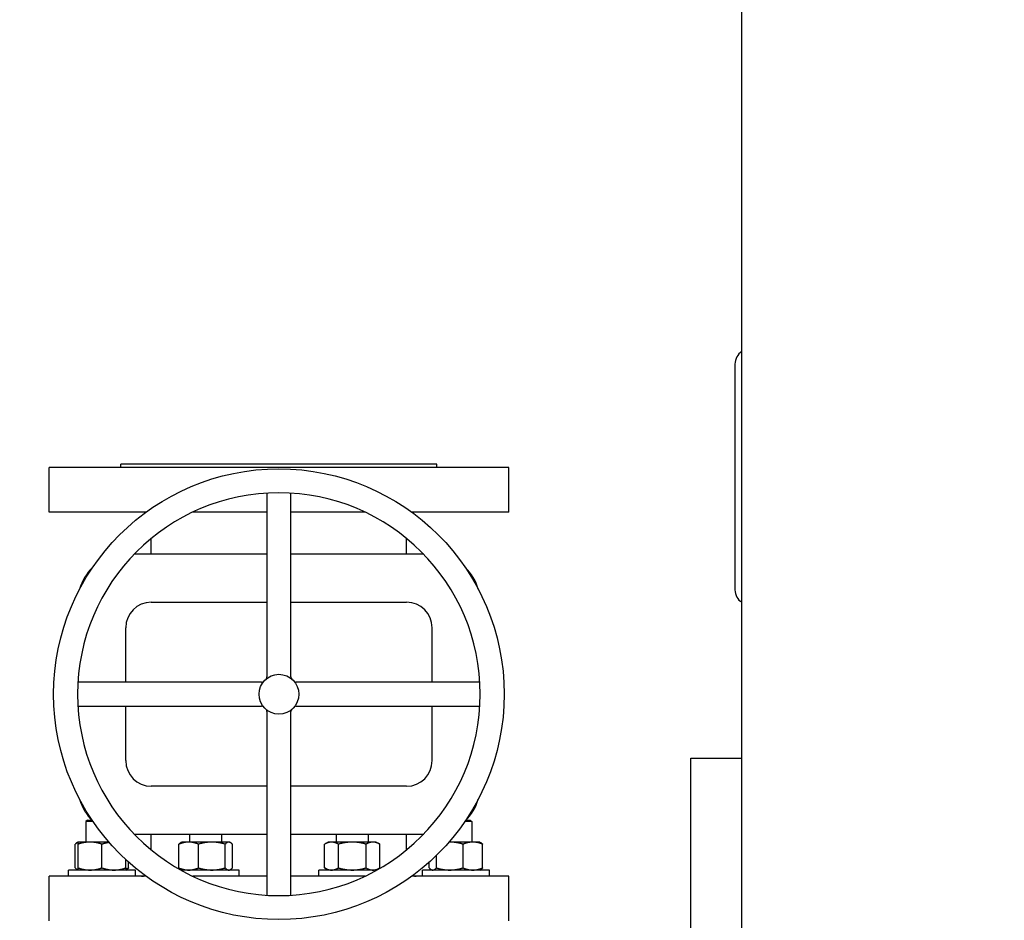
# Model space of a CAD drawing. Header units: inches. Extents: x 24 to 1128, y -69 to 748.
# Tile 314 of 656: x 371 to 390, y 649 to 667. Entities that reach past the tile are written whole.
import ezdxf

# ---------------------------------------------------------------- set-up
doc = ezdxf.new("R2010")
doc.units = ezdxf.units.IN
doc.header["$LTSCALE"] = 32
doc.header["$MEASUREMENT"] = 0
doc.layers.add('Dimension (ANSI)', color=7, linetype='Continuous', lineweight=25)
doc.layers.add('Visible (ANSI)', color=7, linetype='Continuous', lineweight=30)
doc.styles.add('Note Text (ANSI)', font='tahoma.ttf')
doc.dimstyles.new('SB Fraction-16 (ANSI)', dxfattribs={"dimscale": 32, "dimtxt": 0.125, "dimasz": 0.098425, "dimexe": 0.125, "dimexo": 0.0625, "dimgap": 0.031496, "dimtad": 0, "dimtih": 1, "dimtoh": 1, "dimdec": 4, "dimrnd": 1e-08, "dimzin": 0, "dimdsep": 46, "dimlunit": 5, "dimtxsty": 'Note Text (ANSI)', "dimcen": 0.09, "dimdle": 0.393701, "dimclrd": 256, "dimclre": 256, "dimclrt": 256, "dimadec": 0, "dimazin": 3, "dimtfac": 0.96, "dimtofl": 0, "dimtmove": 0, "dimatfit": 3, "dimfxl": 1, "dimfrac": 2, "dimtolj": 1, "dimtzin": 12, "dimlwd": -1, "dimlwe": -1, "dimarcsym": 0})

# ---------------------------------------------------------------- blocks, each defined once
blk = doc.blocks.new('*D18')
at = {"layer": 'Defpoints', "color": 0, "transparency": 16777216}
for p in [(489.281, 692.669), (340.619, 544.669), (489.281, 544.669)]:
    blk.add_point(p, dxfattribs=at)
at = {"layer": 'Dimension (ANSI)', "transparency": 16777216}
for p, q in [((487.281, 692.669), (336.619, 692.669)), ((340.619, 689.519), (340.619, 626.768)), ((340.619, 547.818), (340.619, 620.569)), ((487.281, 544.669), (336.619, 544.669))]:
    blk.add_line(p, q, dxfattribs=at)
for points in [[(340.094, 689.519), (341.144, 689.519), (340.619, 692.669)], [(340.094, 547.818), (341.144, 547.818), (340.619, 544.669)]]:
    blk.add_solid(points, dxfattribs=at)
at = {"layer": 'Dimension (ANSI)', "transparency": 16777216, "insert": (336.517, 625.76), "char_height": 4, "attachment_point": 1, "style": 'Note Text (ANSI)'}
blk.add_mtext('\\A1;148', dxfattribs=at)

msp = doc.modelspace()

# ---------------------------------------------------------------- linework, layer by layer
at = {"layer": 'Visible (ANSI)'}
for p, q in [((384.71813, 646.16853), (384.71813, 675.54353)), ((384.58363, 660.37778), (384.58363, 655.95928)), ((380.15563, 658.35603), (371.15563, 658.35603)), ((371.15563, 657.48103), (371.15563, 658.35603)), ((378.74938, 658.41853), (372.56188, 658.41853)), ((372.56188, 658.35603), (372.56188, 658.41853)), ((378.74938, 658.35603), (378.74938, 658.41853)), ((380.15563, 657.48103), (380.15563, 658.35603)), ((375.42126, 657.8528), (375.42126, 655.95162)), ((375.89001, 655.95162), (375.89001, 657.8528)), ((373.05627, 657.48103), (371.15563, 657.48103)), ((375.42126, 657.48103), (373.9698, 657.48103)), ((377.34147, 657.48103), (375.89001, 657.48103)), ((380.15563, 657.48103), (378.255, 657.48103)), ((373.15563, 656.65603), (373.15563, 656.96541)), ((378.15563, 656.65603), (378.15563, 656.96541)), ((375.42126, 656.65603), (372.82022, 656.65603)), ((378.49104, 656.65603), (375.89001, 656.65603)), ((375.42126, 655.95162), (375.42126, 655.84852)), ((375.89001, 655.84852), (375.89001, 655.95162)), ((375.42126, 655.84852), (375.42126, 654.25889)), ((375.89001, 654.25889), (375.89001, 655.84852)), ((373.15563, 655.71853), (375.42126, 655.71853)), ((375.89001, 655.71853), (378.15563, 655.71853)), ((372.65563, 654.1529), (372.65563, 655.21853)), ((378.65563, 654.1529), (378.65563, 655.21853)), ((373.62254, 654.1529), (371.72136, 654.1529)), ((373.72564, 654.1529), (373.62254, 654.1529)), ((375.31528, 654.1529), (373.72564, 654.1529)), ((377.58562, 654.1529), (375.99599, 654.1529)), ((377.68873, 654.1529), (377.58562, 654.1529)), ((379.58991, 654.1529), (377.68873, 654.1529)), ((371.72136, 653.68415), (373.62254, 653.68415)), ((372.65563, 652.61853), (372.65563, 653.68415)), ((373.62254, 653.68415), (373.72564, 653.68415)), ((373.72564, 653.68415), (375.31528, 653.68415)), ((375.99599, 653.68415), (377.58562, 653.68415)), ((377.58562, 653.68415), (377.68873, 653.68415)), ((377.68873, 653.68415), (379.58991, 653.68415)), ((378.65563, 652.61853), (378.65563, 653.68415)), ((375.42126, 653.57817), (375.42126, 651.98854)), ((375.89001, 651.98854), (375.89001, 653.57817)), ((383.71813, 652.66853), (384.71813, 652.66853)), ((383.71813, 647.66853), (383.71813, 652.66853)), ((375.42126, 652.11853), (373.15563, 652.11853)), ((378.15563, 652.11853), (375.89001, 652.11853)), ((375.42126, 651.98854), (375.42126, 651.88544)), ((375.89001, 651.88544), (375.89001, 651.98854)), ((375.42126, 651.88544), (375.42126, 649.98425)), ((375.89001, 649.98425), (375.89001, 651.88544)), ((371.90988, 651.45603), (371.87858, 651.42473)), ((372.01846, 651.42473), (371.87858, 651.42473)), ((371.87858, 651.42473), (371.87858, 651.02503)), ((371.90988, 651.45603), (371.99231, 651.45603)), ((379.43268, 651.42473), (379.29281, 651.42473)), ((379.31896, 651.45603), (379.40138, 651.45603)), ((379.40138, 651.45603), (379.43268, 651.42473)), ((379.43268, 651.42473), (379.43268, 651.02503)), ((372.82022, 651.18103), (375.42126, 651.18103)), ((373.15563, 650.87165), (373.15563, 651.18103)), ((373.90807, 651.18103), (373.90807, 651.02503)), ((374.53307, 651.18103), (374.53307, 651.02503)), ((375.89001, 651.18103), (378.49104, 651.18103)), ((376.7782, 651.18103), (376.7782, 651.02503)), ((377.4032, 651.18103), (377.4032, 651.02503)), ((378.15563, 650.87165), (378.15563, 651.18103)), ((371.66826, 650.5199), (371.66826, 650.98316)), ((371.72233, 651.02503), (371.7058, 651.01548)), ((371.95671, 651.02503), (371.72233, 651.02503)), ((371.72233, 650.5199), (371.72233, 650.98316)), ((372.32761, 651.02503), (371.95671, 651.02503)), ((372.19108, 650.5199), (372.19108, 650.98316)), ((373.69775, 650.5199), (373.69775, 650.98316)), ((373.75182, 651.02503), (373.73528, 651.01548)), ((373.88911, 651.02503), (373.75182, 651.02503)), ((374.34189, 651.02503), (373.88911, 651.02503)), ((374.08048, 650.5199), (374.08048, 650.98316)), ((374.67335, 651.02503), (374.34189, 651.02503)), ((374.6033, 650.5199), (374.6033, 650.98316)), ((374.68932, 651.02503), (374.67335, 651.02503)), ((374.68932, 651.02503), (374.70586, 651.01548)), ((374.74339, 650.5199), (374.74339, 650.98316)), ((376.62195, 651.02503), (376.54943, 650.98316)), ((376.54943, 650.5199), (376.54943, 650.98316)), ((376.68475, 651.02503), (376.62195, 651.02503)), ((377.0907, 651.02503), (376.68475, 651.02503)), ((376.82006, 650.5199), (376.82006, 650.98316)), ((377.49665, 651.02503), (377.0907, 651.02503)), ((377.36133, 650.5199), (377.36133, 650.98316)), ((377.55945, 651.02503), (377.49665, 651.02503)), ((377.55945, 651.02503), (377.63196, 650.98316)), ((377.63196, 650.5199), (377.63196, 650.98316)), ((378.99886, 651.02503), (378.98366, 651.02503)), ((379.45164, 651.02503), (378.99886, 651.02503)), ((379.26027, 650.5199), (379.26027, 650.98316)), ((379.58893, 651.02503), (379.45164, 651.02503)), ((379.58893, 651.02503), (379.60547, 651.01548)), ((379.643, 650.5199), (379.643, 650.98316)), ((378.73745, 650.5199), (378.73745, 650.76409)), ((372.65983, 650.5199), (372.65983, 650.68228)), ((372.71391, 650.5199), (372.71391, 650.63305)), ((378.59736, 650.5199), (378.59736, 650.63305)), ((373.05627, 650.35603), (371.15563, 650.35603)), ((371.15563, 649.48103), (371.15563, 650.35603)), ((372.84733, 650.47803), (371.53483, 650.47803)), ((371.53483, 650.35603), (371.53483, 650.47803)), ((371.72233, 650.47803), (371.7058, 650.48758)), ((372.65983, 650.47803), (372.67637, 650.48758)), ((372.84733, 650.35603), (372.84733, 650.47803)), ((374.87682, 650.47803), (373.73303, 650.47803)), ((373.75182, 650.47803), (373.73528, 650.48758)), ((375.42126, 650.35603), (373.9698, 650.35603)), ((374.68932, 650.47803), (374.70586, 650.48758)), ((374.87682, 650.35603), (374.87682, 650.47803)), ((377.34147, 650.35603), (375.89001, 650.35603)), ((377.57824, 650.47803), (376.43445, 650.47803)), ((376.43445, 650.35603), (376.43445, 650.47803)), ((376.62195, 650.47803), (376.54943, 650.5199)), ((377.55945, 650.47803), (377.63196, 650.5199)), ((380.15563, 650.35603), (378.255, 650.35603)), ((379.77643, 650.47803), (378.46393, 650.47803)), ((378.46393, 650.35603), (378.46393, 650.47803)), ((378.65143, 650.47803), (378.6349, 650.48758)), ((379.58893, 650.47803), (379.60547, 650.48758)), ((379.77643, 650.35603), (379.77643, 650.47803)), ((380.15563, 649.48103), (380.15563, 650.35603))]:
    msp.add_line(p, q, dxfattribs=at)
for radius in [4.41, 0.39]:
    msp.add_circle((375.65563, 653.91853), radius, dxfattribs=at)
for centre, radius, start, end in [((384.87438, 660.37778), 0.29075, 122.507042, 180), ((375.65563, 653.91853), 3.94125, 90, 180), ((375.65563, 653.91853), 3.94125, 0, 90), ((372.96763, 657.29303), 0.188, 68.095381, 90), ((378.34363, 657.29303), 0.188, 90, 111.904619), ((372.65563, 655.71853), 0.9375, 133.798259, 164.274227), ((378.65563, 655.71853), 0.9375, 15.725773, 46.201741), ((384.87438, 655.95928), 0.29075, 180, 237.492958), ((373.15563, 655.21853), 0.5, 90, 180), ((378.15563, 655.21853), 0.5, 0, 90), ((375.36126, 654.25889), 0.06, 310.856492, 0), ((375.95001, 654.25889), 0.06, 180, 229.143508), ((375.31528, 654.2129), 0.06, 270, 319.143508), ((375.99599, 654.2129), 0.06, 220.856492, 270), ((375.65563, 653.91853), 3.94125, 180, 270), ((375.65563, 653.91853), 3.94125, 270, 0), ((375.31528, 653.62415), 0.06, 40.856492, 90), ((375.36126, 653.57817), 0.06, 0, 49.143508), ((375.95001, 653.57817), 0.06, 130.856492, 180), ((375.99599, 653.62415), 0.06, 90, 139.143508), ((373.15563, 652.61853), 0.5, 180, 270), ((378.15563, 652.61853), 0.5, 270, 0), ((372.65563, 652.11853), 0.9375, 195.725773, 226.201741), ((378.65563, 652.11853), 0.9375, 313.798259, 344.274227), ((372.96763, 650.54403), 0.188, 270, 291.904619), ((378.34363, 650.54403), 0.188, 248.095381, 270)]:
    msp.add_arc(centre, radius, start, end, dxfattribs=at)
for points, weights in [([(371.72233, 651.02269), (371.69712, 651.01535), (371.66826, 650.98316)], [1.01375847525, 1.02892942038, 1]), ([(371.72233, 650.98316), (371.72233, 651.02503), (371.72233, 651.02503)], [1, 1.0379548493, 1]), ([(371.95671, 651.02503), (371.84794, 651.02503), (371.72233, 650.98316)], [1, 1.0379548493, 1]), ([(372.19108, 650.98316), (372.06548, 651.02503), (371.95671, 651.02503)], [1, 1.0379548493, 1]), ([(372.33357, 651.01818), (372.26656, 651.00832), (372.19108, 650.98316)], [1.01833599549, 1.02246636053, 1]), ([(373.88911, 651.02503), (373.8003, 651.02503), (373.69775, 650.98316)], [1, 1.0379548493, 1]), ([(373.69775, 650.98316), (373.71754, 651.00524), (373.73528, 651.01548)], [1, 1.01965956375, 1.01895290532]), ([(374.08048, 650.98316), (373.97793, 651.02503), (373.88911, 651.02503)], [1, 1.0379548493, 1]), ([(374.34189, 651.02503), (374.22057, 651.02503), (374.08048, 650.98316)], [1, 1.0379548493, 1]), ([(374.6033, 650.98316), (374.46321, 651.02503), (374.34189, 651.02503)], [1, 1.0379548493, 1]), ([(374.67335, 651.02503), (374.64084, 651.02503), (374.6033, 650.98316)], [1, 1.0379548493, 1]), ([(374.74339, 650.98316), (374.70586, 651.02503), (374.67335, 651.02503)], [1, 1.0379548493, 1]), ([(376.68475, 651.02503), (376.62195, 651.02503), (376.54943, 650.98316)], [1, 1.0379548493, 1]), ([(376.82006, 650.98316), (376.74755, 651.02503), (376.68475, 651.02503)], [1, 1.0379548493, 1]), ([(377.0907, 651.02503), (376.96509, 651.02503), (376.82006, 650.98316)], [1, 1.0379548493, 1]), ([(377.36133, 650.98316), (377.2163, 651.02503), (377.0907, 651.02503)], [1, 1.0379548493, 1]), ([(377.49665, 651.02503), (377.43384, 651.02503), (377.36133, 650.98316)], [1, 1.0379548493, 1]), ([(377.63196, 650.98316), (377.55945, 651.02503), (377.49665, 651.02503)], [1, 1.0379548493, 1]), ([(378.99886, 651.02503), (378.99119, 651.02503), (378.98352, 651.02487)], [1, 1.00231581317, 1.0043490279]), ([(379.26027, 650.98316), (379.12018, 651.02503), (378.99886, 651.02503)], [1, 1.0379548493, 1]), ([(379.45164, 651.02503), (379.36282, 651.02503), (379.26027, 650.98316)], [1, 1.0379548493, 1]), ([(379.643, 650.98316), (379.54045, 651.02503), (379.45164, 651.02503)], [1, 1.0379548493, 1]), ([(379.60547, 651.01548), (379.62321, 651.00524), (379.643, 650.98316)], [1.01895290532, 1.01965956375, 1]), ([(371.66826, 650.5199), (371.69712, 650.48771), (371.72233, 650.48037)], [1, 1.02892942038, 1.01375847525]), ([(371.72233, 650.47803), (371.72233, 650.47803), (371.72233, 650.5199)], [1, 1.0379548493, 1]), ([(371.72233, 650.5199), (371.84794, 650.47803), (371.95671, 650.47803)], [1, 1.0379548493, 1]), ([(371.95671, 650.47803), (372.06548, 650.47803), (372.19108, 650.5199)], [1, 1.0379548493, 1]), ([(372.19108, 650.5199), (372.31669, 650.47803), (372.42546, 650.47803)], [1, 1.0379548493, 1]), ([(372.42546, 650.47803), (372.53423, 650.47803), (372.65983, 650.5199)], [1, 1.0379548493, 1]), ([(372.65983, 650.5199), (372.65983, 650.47803), (372.65983, 650.47803)], [1, 1.0379548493, 1]), ([(372.65983, 650.50033), (372.686, 650.5085), (372.71391, 650.5199)], [1.01477953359, 1.01005189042, 1]), ([(372.71391, 650.5199), (372.69412, 650.49782), (372.67637, 650.48758)], [1, 1.01965956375, 1.01895290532]), ([(373.73528, 650.48758), (373.71754, 650.49782), (373.69775, 650.5199)], [1.01895290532, 1.01965956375, 1]), ([(373.69775, 650.5199), (373.8003, 650.47803), (373.88911, 650.47803)], [1, 1.0379548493, 1]), ([(373.88911, 650.47803), (373.97793, 650.47803), (374.08048, 650.5199)], [1, 1.0379548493, 1]), ([(374.08048, 650.5199), (374.22057, 650.47803), (374.34189, 650.47803)], [1, 1.0379548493, 1]), ([(374.34189, 650.47803), (374.46321, 650.47803), (374.6033, 650.5199)], [1, 1.0379548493, 1]), ([(374.6033, 650.5199), (374.64084, 650.47803), (374.67335, 650.47803)], [1, 1.0379548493, 1]), ([(374.67335, 650.47803), (374.70586, 650.47803), (374.74339, 650.5199)], [1, 1.0379548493, 1]), ([(376.54943, 650.5199), (376.62195, 650.47803), (376.68475, 650.47803)], [1, 1.0379548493, 1]), ([(376.68475, 650.47803), (376.74755, 650.47803), (376.82006, 650.5199)], [1, 1.0379548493, 1]), ([(376.82006, 650.5199), (376.96509, 650.47803), (377.0907, 650.47803)], [1, 1.0379548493, 1]), ([(377.0907, 650.47803), (377.2163, 650.47803), (377.36133, 650.5199)], [1, 1.0379548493, 1]), ([(377.36133, 650.5199), (377.43384, 650.47803), (377.49665, 650.47803)], [1, 1.0379548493, 1]), ([(377.49665, 650.47803), (377.55945, 650.47803), (377.63196, 650.5199)], [1, 1.0379548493, 1]), ([(378.59736, 650.5199), (378.6349, 650.47803), (378.6674, 650.47803)], [1, 1.0379548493, 1]), ([(378.6674, 650.47803), (378.69991, 650.47803), (378.73745, 650.5199)], [1, 1.0379548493, 1]), ([(378.73745, 650.5199), (378.87754, 650.47803), (378.99886, 650.47803)], [1, 1.0379548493, 1]), ([(378.99886, 650.47803), (379.12018, 650.47803), (379.26027, 650.5199)], [1, 1.0379548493, 1]), ([(379.26027, 650.5199), (379.36282, 650.47803), (379.45164, 650.47803)], [1, 1.0379548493, 1]), ([(379.45164, 650.47803), (379.54045, 650.47803), (379.643, 650.5199)], [1, 1.0379548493, 1]), ([(379.643, 650.5199), (379.62321, 650.49782), (379.60547, 650.48758)], [1, 1.01965956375, 1.01895290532])]:
    msp.add_rational_spline(points, weights, degree=2, dxfattribs=at)

# ---------------------------------------------------------------- dimensions: what is measured, and where the dimension line sits
at = {"layer": 'Dimension (ANSI)'}
dim = msp.add_linear_dim(base=(340.61922, 544.66853), p1=(489.28063, 692.66853), p2=(489.28063, 544.66853), angle=90, dimstyle='SB Fraction-16 (ANSI)', override={"dimgap": 0.031496, "dimdec": 4, "dimtol": 0, "dimlim": 0, "dimtp": 0, "dimtm": 0, "dimtdec": 2, "dimatfit": 1}, dxfattribs=at)
dim.commit()
dim.dimension.update_dxf_attribs({"geometry": '*D18', "text_midpoint": (340.61922, 623.66853), "dimtype": 160})

doc.saveas('drawing.dxf')
